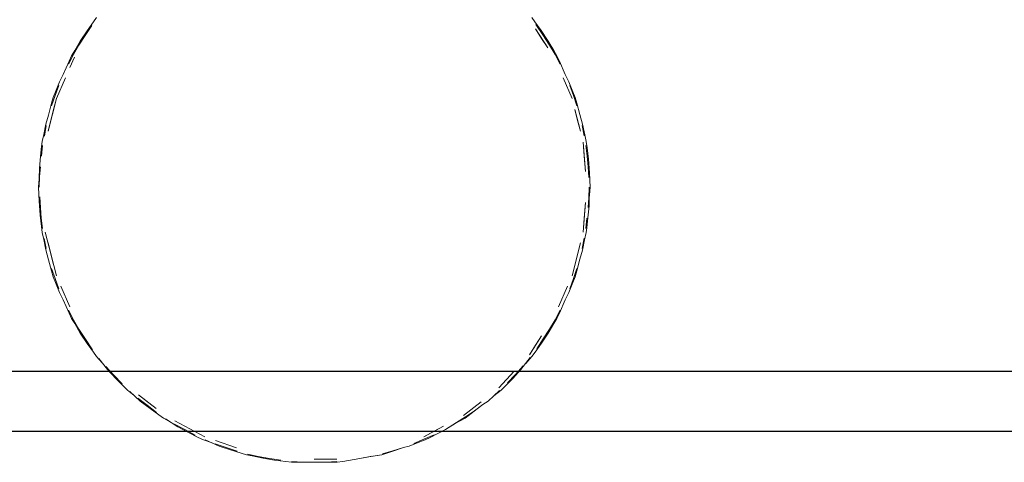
# Model space of a CAD drawing. Header units: millimetres. Extents: x -261 to 187, y -214 to 106.
# Tile 929 of 1056: x -217.658 to -216.049, y 19.631 to 20.354. Entities that reach past the tile are written whole.
import ezdxf

# ---------------------------------------------------------------- set-up
doc = ezdxf.new("R2010")
doc.units = ezdxf.units.MM
doc.header["$LTSCALE"] = 0.005
doc.header["$MEASUREMENT"] = 0
doc.layers.add('AP-Condutos', color=4, linetype='Continuous', lineweight=25)
doc.layers.add('IFC-Elemento de mobília-Contorno', color=9, linetype='Continuous', lineweight=5)

msp = doc.modelspace()

# ---------------------------------------------------------------- linework, layer by layer
at = {"layer": 'AP-Condutos'}
for p, q in [((-202.2869, 19.7796), (-221.8937, 19.7796)), ((-202.2869, 19.6814), (-221.8937, 19.6814))]:
    msp.add_line(p, q, dxfattribs=at)
at = {"layer": 'IFC-Elemento de mobília-Contorno', "lineweight": 5}
for p, q in [((-217.5373, 20.3502), (-217.5322, 20.3575)), ((-216.8206, 20.3575), (-216.8157, 20.3504)), ((-217.5509, 20.3284), (-217.54, 20.3445)), ((-217.5477, 20.3356), (-217.5373, 20.3502)), ((-216.8157, 20.3504), (-216.8055, 20.3361)), ((-216.8142, 20.3463), (-216.8027, 20.329)), ((-217.5612, 20.3126), (-217.5509, 20.3284)), ((-217.5588, 20.3188), (-217.5477, 20.3356)), ((-216.8147, 20.3389), (-216.7946, 20.3081)), ((-216.8147, 20.3389), (-216.8047, 20.3235)), ((-216.8055, 20.3361), (-216.7941, 20.3188)), ((-216.8027, 20.329), (-216.7917, 20.3126)), ((-217.57, 20.2971), (-217.5612, 20.3126)), ((-217.5678, 20.3035), (-217.5588, 20.3188)), ((-216.8047, 20.3235), (-216.7946, 20.3081)), ((-216.7941, 20.3188), (-216.785, 20.3035)), ((-216.7917, 20.3126), (-216.7829, 20.2971)), ((-217.5782, 20.2815), (-217.57, 20.2971)), ((-217.5772, 20.2863), (-217.573, 20.2952)), ((-217.573, 20.2952), (-217.5678, 20.3035)), ((-216.785, 20.3035), (-216.7799, 20.2952)), ((-216.7829, 20.2971), (-216.7747, 20.2815)), ((-216.7799, 20.2952), (-216.7757, 20.2863)), ((-217.5866, 20.2647), (-217.5772, 20.2863)), ((-217.5757, 20.2758), (-217.5683, 20.2927)), ((-216.7757, 20.2863), (-216.7663, 20.2647)), ((-217.5927, 20.2527), (-217.5866, 20.2647)), ((-216.7663, 20.2647), (-216.7601, 20.2527)), ((-217.6001, 20.2299), (-217.594, 20.2465)), ((-217.5991, 20.2362), (-217.5927, 20.2527)), ((-217.5979, 20.2253), (-217.5831, 20.259)), ((-216.7698, 20.259), (-216.755, 20.2253)), ((-216.7601, 20.2527), (-216.7538, 20.2362)), ((-216.7589, 20.2465), (-216.7528, 20.2299)), ((-217.6056, 20.2132), (-217.6001, 20.2299)), ((-217.6029, 20.227), (-217.5991, 20.2362)), ((-216.7538, 20.2362), (-216.75, 20.227)), ((-216.7528, 20.2299), (-216.7472, 20.2132)), ((-217.6114, 20.1718), (-217.5979, 20.2253)), ((-217.6107, 20.1981), (-217.6056, 20.2175)), ((-217.6056, 20.2175), (-217.6029, 20.227)), ((-217.6024, 20.2074), (-217.5979, 20.2253)), ((-216.75, 20.227), (-216.7473, 20.2175)), ((-216.7473, 20.2175), (-216.7421, 20.1993)), ((-217.615, 20.1834), (-217.6107, 20.1981)), ((-217.6114, 20.1718), (-217.6024, 20.2074)), ((-216.7505, 20.2074), (-216.7414, 20.1718)), ((-216.7505, 20.2074), (-216.7459, 20.1896)), ((-216.7421, 20.1993), (-216.7378, 20.1831)), ((-217.6184, 20.1665), (-217.615, 20.1834)), ((-217.6174, 20.1639), (-217.6143, 20.181)), ((-216.7459, 20.1896), (-216.7414, 20.1718)), ((-216.7386, 20.181), (-216.7353, 20.1645)), ((-216.7378, 20.1831), (-216.7343, 20.1661)), ((-217.6211, 20.1548), (-217.6184, 20.1665)), ((-216.7343, 20.1661), (-216.7317, 20.1548)), ((-217.622, 20.1469), (-217.6211, 20.1548)), ((-217.622, 20.131), (-217.6206, 20.1484)), ((-216.7369, 20.1539), (-216.7329, 20.1059)), ((-216.7369, 20.1539), (-216.735, 20.1312)), ((-216.7323, 20.1484), (-216.7302, 20.1311)), ((-216.7317, 20.1548), (-216.7306, 20.1449)), ((-217.6237, 20.1309), (-217.622, 20.1469)), ((-216.7306, 20.1449), (-216.7284, 20.1261)), ((-217.6257, 20.111), (-217.6237, 20.1309)), ((-216.735, 20.1312), (-216.7329, 20.1059)), ((-216.7302, 20.1311), (-216.7288, 20.1138)), ((-216.7284, 20.1261), (-216.7267, 20.1036)), ((-217.6266, 20.0806), (-217.6257, 20.111)), ((-217.6255, 20.0981), (-217.624, 20.1138)), ((-216.7288, 20.1138), (-216.7278, 20.0965)), ((-216.7267, 20.1036), (-216.7256, 20.0806)), ((-217.6273, 20.0806), (-217.6262, 20.0938)), ((-217.6273, 20.0806), (-217.6262, 20.0938)), ((-217.6258, 20.0806), (-217.6255, 20.0981)), ((-217.6273, 20.0806), (-217.6262, 20.0576)), ((-216.7274, 20.0631), (-216.7271, 20.0806)), ((-216.7271, 20.0502), (-216.7263, 20.0806)), ((-216.7267, 20.0674), (-216.7256, 20.0806)), ((-217.6262, 20.0576), (-217.6244, 20.035)), ((-217.625, 20.0646), (-217.624, 20.0474)), ((-216.7369, 20.0072), (-216.7329, 20.0553)), ((-216.735, 20.0299), (-216.7329, 20.0553)), ((-216.7288, 20.0474), (-216.7274, 20.0631)), ((-217.624, 20.0474), (-217.6227, 20.03)), ((-216.7292, 20.0302), (-216.7271, 20.0502)), ((-217.6244, 20.035), (-217.6223, 20.0163)), ((-217.6227, 20.03), (-217.6206, 20.0128)), ((-216.7369, 20.0072), (-216.735, 20.0299)), ((-216.7323, 20.0128), (-216.7309, 20.0301)), ((-216.7309, 20.0142), (-216.7292, 20.0302)), ((-217.6223, 20.0163), (-217.6211, 20.0064)), ((-217.6211, 20.0064), (-217.6186, 19.995)), ((-217.616, 20.0072), (-217.6069, 19.9716)), ((-216.7345, 19.9947), (-216.7317, 20.0064)), ((-216.7317, 20.0064), (-216.7309, 20.0142)), ((-217.6186, 19.995), (-217.6151, 19.978)), ((-217.6176, 19.9967), (-217.6143, 19.9802)), ((-217.6114, 19.9894), (-217.6024, 19.9537)), ((-216.755, 19.9359), (-216.7414, 19.9894)), ((-216.7386, 19.9802), (-216.7355, 19.9972)), ((-216.7379, 19.9778), (-216.7345, 19.9947)), ((-217.6151, 19.978), (-217.6108, 19.9618)), ((-217.6069, 19.9716), (-217.5979, 19.9359)), ((-216.7422, 19.963), (-216.7379, 19.9778)), ((-217.6108, 19.9618), (-217.6056, 19.9437)), ((-216.7473, 19.9437), (-216.7422, 19.963)), ((-217.6056, 19.9479), (-217.6001, 19.9313)), ((-217.6056, 19.9437), (-217.6029, 19.9342)), ((-216.7528, 19.9313), (-216.7472, 19.9479)), ((-216.75, 19.9342), (-216.7473, 19.9437)), ((-217.6029, 19.9342), (-217.5991, 19.925)), ((-217.6001, 19.9313), (-217.594, 19.9147)), ((-217.5991, 19.925), (-217.5927, 19.9084)), ((-216.7601, 19.9084), (-216.7538, 19.925)), ((-216.7589, 19.9147), (-216.7528, 19.9313)), ((-216.7538, 19.925), (-216.75, 19.9342)), ((-217.5927, 19.9084), (-217.5866, 19.8964)), ((-217.5905, 19.919), (-217.5757, 19.8853)), ((-216.7772, 19.8853), (-216.7624, 19.919)), ((-216.7663, 19.8964), (-216.7601, 19.9084)), ((-217.5866, 19.8964), (-217.5772, 19.8748)), ((-216.7757, 19.8748), (-216.7663, 19.8964)), ((-217.5782, 19.8796), (-217.57, 19.864)), ((-217.5772, 19.8748), (-217.573, 19.866)), ((-216.7829, 19.864), (-216.7747, 19.8796)), ((-216.7799, 19.866), (-216.7757, 19.8748)), ((-217.573, 19.866), (-217.5678, 19.8577)), ((-217.57, 19.864), (-217.5612, 19.8486)), ((-216.7917, 19.8486), (-216.7829, 19.864)), ((-216.785, 19.8577), (-216.7799, 19.866)), ((-217.5678, 19.8577), (-217.5588, 19.8423)), ((-217.5612, 19.8486), (-217.5502, 19.8321)), ((-216.802, 19.8328), (-216.7917, 19.8486)), ((-216.7941, 19.8423), (-216.785, 19.8577)), ((-217.5588, 19.8423), (-217.5473, 19.8251)), ((-217.5502, 19.8321), (-217.5387, 19.8148)), ((-216.8248, 19.8069), (-216.8047, 19.8377)), ((-216.8147, 19.8223), (-216.8047, 19.8377)), ((-216.8128, 19.8167), (-216.802, 19.8328)), ((-216.8052, 19.8256), (-216.7941, 19.8423)), ((-217.5473, 19.8251), (-217.5372, 19.8108)), ((-217.5372, 19.8108), (-217.5322, 19.8037)), ((-216.8248, 19.8069), (-216.8147, 19.8223)), ((-216.8206, 19.8037), (-216.8155, 19.811)), ((-216.8155, 19.811), (-216.8052, 19.8256)), ((-217.5322, 19.8037), (-217.5228, 19.7934)), ((-217.5283, 19.8005), (-217.5144, 19.7827)), ((-216.8385, 19.7827), (-216.8234, 19.8021)), ((-216.8307, 19.7927), (-216.8206, 19.8037)), ((-217.5172, 19.7878), (-217.5041, 19.7737)), ((-217.5144, 19.7827), (-217.5005, 19.7678)), ((-216.8746, 19.7527), (-216.8497, 19.7798)), ((-216.852, 19.7682), (-216.8385, 19.7827)), ((-216.8475, 19.7748), (-216.8348, 19.7887)), ((-217.5041, 19.7737), (-217.4906, 19.7594)), ((-217.5005, 19.7678), (-217.4881, 19.7553)), ((-216.8646, 19.7554), (-216.852, 19.7682)), ((-216.8608, 19.7609), (-216.8475, 19.7748)), ((-217.4881, 19.7553), (-217.4818, 19.7489)), ((-217.4818, 19.7489), (-217.4706, 19.7401)), ((-217.478, 19.747), (-217.4607, 19.7311)), ((-216.8922, 19.7311), (-216.8737, 19.7482)), ((-216.883, 19.7396), (-216.8711, 19.7489)), ((-216.8711, 19.7489), (-216.8646, 19.7554)), ((-217.4648, 19.7361), (-217.4497, 19.7243)), ((-217.4637, 19.7414), (-217.4347, 19.7188)), ((-217.4637, 19.7414), (-217.4492, 19.7301)), ((-217.4607, 19.7311), (-217.4448, 19.7189)), ((-217.4492, 19.7301), (-217.4347, 19.7188)), ((-216.9327, 19.7075), (-216.9037, 19.7301)), ((-216.9006, 19.7256), (-216.8922, 19.7311)), ((-217.4497, 19.7243), (-217.4342, 19.7126)), ((-217.4448, 19.7189), (-217.4305, 19.7086)), ((-216.9298, 19.7031), (-216.9152, 19.7146)), ((-216.929, 19.7052), (-216.9145, 19.7152)), ((-216.9152, 19.7146), (-216.9006, 19.7256)), ((-216.9145, 19.7152), (-216.9006, 19.7256)), ((-217.4305, 19.7086), (-217.423, 19.7031)), ((-217.423, 19.7031), (-217.4102, 19.6962)), ((-217.4197, 19.7024), (-217.3992, 19.689)), ((-217.404, 19.6988), (-217.3878, 19.69)), ((-217.404, 19.6988), (-217.3716, 19.6813)), ((-216.9462, 19.6943), (-216.9298, 19.7031)), ((-216.9437, 19.6961), (-216.929, 19.7052)), ((-217.4047, 19.6936), (-217.388, 19.6845)), ((-217.3992, 19.689), (-217.3819, 19.6798)), ((-217.388, 19.6845), (-217.371, 19.6755)), ((-217.3878, 19.69), (-217.3554, 19.6725)), ((-216.9974, 19.6725), (-216.9651, 19.69)), ((-216.9868, 19.6719), (-216.962, 19.6849)), ((-216.9813, 19.6813), (-216.9651, 19.69)), ((-216.962, 19.6849), (-216.9437, 19.6961)), ((-216.962, 19.6849), (-216.9462, 19.6943)), ((-217.3819, 19.6798), (-217.366, 19.6719)), ((-217.366, 19.6719), (-217.3575, 19.6677)), ((-217.3575, 19.6677), (-217.3434, 19.6629)), ((-217.3575, 19.6677), (-217.3435, 19.6629)), ((-217.3549, 19.6679), (-217.3316, 19.6577)), ((-217.338, 19.6665), (-217.3032, 19.6546)), ((-217.0138, 19.6617), (-216.9971, 19.6687)), ((-217.004, 19.6645), (-216.9953, 19.6677)), ((-216.9974, 19.6725), (-216.9813, 19.6813)), ((-216.9971, 19.6687), (-216.9806, 19.6762)), ((-216.9953, 19.6677), (-216.9868, 19.6719)), ((-217.3385, 19.6615), (-217.3206, 19.6552)), ((-217.3316, 19.6577), (-217.3135, 19.6515)), ((-217.3206, 19.6552), (-217.3026, 19.6493)), ((-217.3135, 19.6515), (-217.2961, 19.6463)), ((-217.0658, 19.6435), (-217.0482, 19.6496)), ((-217.0649, 19.6451), (-217.0478, 19.6499)), ((-217.0482, 19.6496), (-217.0306, 19.6554)), ((-217.0478, 19.6499), (-217.0306, 19.6554)), ((-217.0306, 19.6554), (-217.0212, 19.6577)), ((-217.0212, 19.6577), (-217.004, 19.6645)), ((-217.2961, 19.6463), (-217.2871, 19.6435)), ((-217.2871, 19.6435), (-217.278, 19.6417)), ((-217.2853, 19.6447), (-217.2679, 19.6406)), ((-217.278, 19.6417), (-217.2598, 19.6379)), ((-217.2679, 19.6406), (-217.2494, 19.6373)), ((-217.2598, 19.6379), (-217.2413, 19.6348)), ((-217.2494, 19.6373), (-217.2308, 19.6345)), ((-217.2413, 19.6348), (-217.223, 19.6325)), ((-217.1764, 19.6365), (-217.1396, 19.6365)), ((-217.1299, 19.6325), (-217.1017, 19.6371)), ((-217.1017, 19.6371), (-217.0822, 19.6412)), ((-217.1017, 19.6371), (-217.0841, 19.6405)), ((-217.0842, 19.6404), (-217.0658, 19.6435)), ((-217.0841, 19.6405), (-217.0658, 19.6435)), ((-217.223, 19.6325), (-217.2137, 19.6313)), ((-217.2137, 19.6313), (-217.1951, 19.6313)), ((-217.2129, 19.6326), (-217.1949, 19.6316)), ((-217.1951, 19.6313), (-217.1763, 19.6312)), ((-217.1949, 19.6316), (-217.1763, 19.6312)), ((-217.1763, 19.6312), (-217.1577, 19.6316)), ((-217.1763, 19.6312), (-217.1578, 19.6313)), ((-217.1578, 19.6313), (-217.1392, 19.6313)), ((-217.1577, 19.6316), (-217.1395, 19.6327)), ((-217.1392, 19.6313), (-217.1299, 19.6325))]:
    msp.add_line(p, q, dxfattribs=at)

doc.saveas('drawing.dxf')
